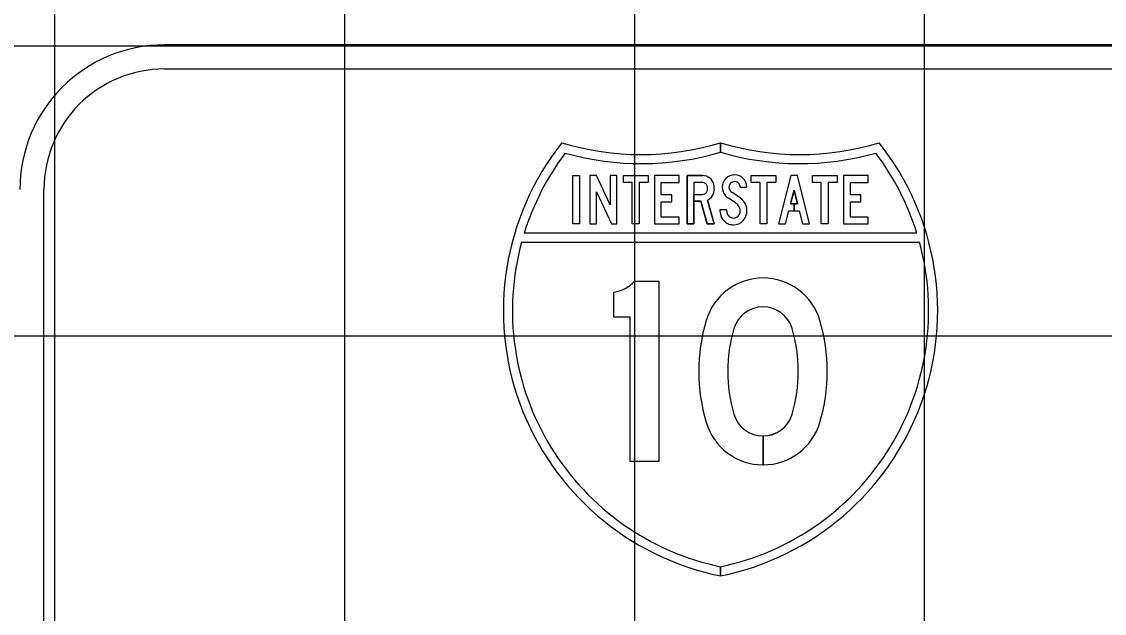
# Model space of a CAD drawing. Extents: x 1797809 to 2198143, y 249608 to 1237864.
# Drawn here: x 2195600.48 to 2195607.95, y 1237306.19 to 1237310.27 of the extents above; entities that cross this region are included whole.
import ezdxf

# ---------------------------------------------------------------- set-up
doc = ezdxf.new("R2010")
doc.units = 0
for name, color, linetype in [('GSBWFILL', 7, 'Continuous'), ('GSCOLORFILL', 7, 'Continuous'), ('GSOUTLINE', 7, 'Continuous'), ('GSSHT', 7, 'Continuous')]:
    doc.layers.add(name, color=color, linetype=linetype)

msp = doc.modelspace()

# ---------------------------------------------------------------- linework, layer by layer
at = {"layer": 'GSBWFILL'}
for p, q in [((2195605.1756, 1237309.0815), (2195605.1756, 1237309.0815)), ((2195605.5922, 1237307.4159), (2195605.5922, 1237307.2167)), ((2195605.5922, 1237307.2167), (2195605.5922, 1237307.4159))]:
    msp.add_line(p, q, dxfattribs=at)
for points in [[(2195604.2792, 1237309.2115), (2195604.326, 1237309.2115), (2195604.326, 1237308.8781), (2195604.2792, 1237308.8781)], [(2195604.5467, 1237308.8781), (2195604.5835, 1237308.8781), (2195604.5835, 1237309.2115), (2195604.5367, 1237309.2115), (2195604.5367, 1237309.01), (2195604.4425, 1237309.2115), (2195604.3963, 1237309.2115), (2195604.3963, 1237308.8781), (2195604.4431, 1237308.8781), (2195604.4431, 1237309.0998)], [(2195604.6901, 1237309.1648), (2195604.6282, 1237309.1648), (2195604.6282, 1237309.2115), (2195604.7987, 1237309.2115), (2195604.7987, 1237309.1648), (2195604.7369, 1237309.1648), (2195604.7369, 1237308.8781), (2195604.6901, 1237308.8781)], [(2195604.8902, 1237308.9248), (2195604.8902, 1237309.0315), (2195604.9635, 1237309.0315), (2195604.9635, 1237309.0781), (2195604.8902, 1237309.0781), (2195604.8902, 1237309.1648), (2195605.0139, 1237309.1648), (2195605.0139, 1237309.2115), (2195604.8434, 1237309.2115), (2195604.8434, 1237308.8781), (2195605.0139, 1237308.8781), (2195605.0139, 1237308.9248)], [(2195605.5715, 1237309.1648), (2195605.5097, 1237309.1648), (2195605.5097, 1237309.2115), (2195605.6802, 1237309.2115), (2195605.6802, 1237309.1648), (2195605.6183, 1237309.1648), (2195605.6183, 1237308.8781), (2195605.5715, 1237308.8781)], [(2195605.8063, 1237309.0165), (2195605.7823, 1237309.0165), (2195605.8063, 1237309.1124), (2195605.8304, 1237309.0165), (2195605.8064, 1237309.0165), (2195605.8064, 1237308.9698), (2195605.8421, 1237308.9698), (2195605.8651, 1237308.8781), (2195605.9133, 1237308.8781), (2195605.8297, 1237309.2115), (2195605.7829, 1237309.2115), (2195605.6994, 1237308.8781), (2195605.7476, 1237308.8781), (2195605.7706, 1237308.9698), (2195605.8063, 1237308.9698)], [(2195605.9943, 1237309.1648), (2195605.9325, 1237309.1648), (2195605.9325, 1237309.2115), (2195606.103, 1237309.2115), (2195606.103, 1237309.1648), (2195606.0411, 1237309.1648), (2195606.0411, 1237308.8781), (2195605.9943, 1237308.8781)], [(2195606.1945, 1237308.9248), (2195606.1945, 1237309.0315), (2195606.2677, 1237309.0315), (2195606.2677, 1237309.0781), (2195606.1945, 1237309.0781), (2195606.1945, 1237309.1648), (2195606.3182, 1237309.1648), (2195606.3182, 1237309.2115), (2195606.1477, 1237309.2115), (2195606.1477, 1237308.8781), (2195606.3182, 1237308.8781), (2195606.3182, 1237308.9248)]]:
    msp.add_lwpolyline(points, close=True, dxfattribs=at)
for points in [[(2195605.1756, 1237309.1648), (2195605.115, 1237309.1648), (2195605.115, 1237308.8781), (2195605.0682, 1237308.8781), (2195605.0682, 1237309.2115), (2195605.1756, 1237309.2115)], [(2195605.4342, 1237309.1312), (2195605.481, 1237309.1312)], [(2195605.2086, 1237309.042), (2195605.2554, 1237308.8781), (2195605.2068, 1237308.8781), (2195605.162, 1237309.0348), (2195605.115, 1237309.0348), (2195605.115, 1237309.0815), (2195605.1756, 1237309.0815)], [(2195605.3405, 1237308.9762), (2195605.2937, 1237308.9762)], [(2195604.7055, 1237308.4838), (2195604.8741, 1237308.4838), (2195604.8741, 1237307.2385), (2195604.6743, 1237307.2385), (2195604.6743, 1237308.2347), (2195604.5619, 1237308.2347), (2195604.5619, 1237308.4079)]]:
    msp.add_lwpolyline(points, dxfattribs=at)
for centre, major_axis, ratio, start_param, end_param in [((2195605.1756, 1237309.1331), (0.0786, 0), 0.997234, 0.242366, 1.570796), ((2195605.3963, 1237309.1314), (0.0861, 0), 0.997231, 1.570795, 3.141593), ((2195605.3963, 1237309.1344), (0.0832, 0), 0.997231, 0.8496, 1.570796), ((2195605.1756, 1237309.1331), (0.0318, 0), 0.997234, 0.242366, 1.570796), ((2195605.1351, 1237309.1231), (0.0735, 0), 0.997234, 6.040819, 6.525551), ((2195605.1351, 1237309.1231), (0.1204, 0), 0.997234, 6.040819, 6.525551), ((2195605.3965, 1237309.1314), (0.0863, 0), 0.997231, 3.141593, 3.892391), ((2195605.3963, 1237309.1314), (0.0393, 0), 0.997231, 1.570794, 3.141592), ((2195605.3965, 1237309.1314), (0.0395, 0), 0.997231, 3.141593, 3.892391), ((2195605.3963, 1237309.1344), (0.0364, 0), 0.997231, 0.8496, 1.570796), ((2195605.3936, 1237309.1312), (0.0406, 0), 0.997231, 0, 0.8496), ((2195605.3936, 1237309.1312), (0.0874, 0), 0.997231, 0, 0.8496), ((2195605.1756, 1237309.1131), (0.0318, 0), 0.997234, 4.712389, 6.040819), ((2195605.1756, 1237309.1131), (0.0786, 0), 0.997234, 5.145616, 6.040819), ((2195605.4107, 1237309.1447), (0.1057, 0), 0.997231, 3.892391, 4.138257), ((2195604.3101, 1237307.4478), (1.9208, 0), 0.997231, 0.966754, 0.996664), ((2195605.4107, 1237309.1447), (0.0589, 0), 0.997231, 3.892391, 4.138257), ((2195604.3101, 1237307.4478), (1.9676, 0), 0.997231, 0.966754, 0.996664), ((2195605.3459, 1237308.9446), (0.144, 0), 0.997231, 0.66121, 0.966754), ((2195605.3459, 1237308.9446), (0.0972, 0), 0.997231, 0.66121, 0.966754), ((2195605.3791, 1237308.9704), (0.055, 0), 0.997231, 6.283185, 6.944395), ((2195605.3791, 1237308.9704), (0.1018, 0), 0.997231, 6.283185, 6.944395), ((2195605.417, 1237308.9762), (0.1233, 0), 0.997231, 3.141605, 3.480717), ((2195605.3959, 1237308.9688), (0.1009, 0), 0.997231, 3.480721, 4.002272), ((2195605.417, 1237308.9762), (0.0765, 0), 0.997231, 3.141612, 3.480715), ((2195605.3959, 1237308.9688), (0.0541, 0), 0.997231, 3.480721, 4.002272), ((2195605.3822, 1237308.9529), (0.0331, 0), 0.997231, 4.002272, 4.382154), ((2195605.388, 1237308.9698), (0.051, 0), 0.997231, 4.382154, 4.712389), ((2195605.388, 1237308.9625), (0.0436, 0), 0.997231, 4.712389, 5.537873), ((2195605.3815, 1237308.9684), (0.0525, 0), 0.997231, 5.537873, 6.123713), ((2195605.3696, 1237308.9704), (0.0645, 0), 0.997231, 6.123713, 6.283185), ((2195605.3815, 1237308.9684), (0.0993, 0), 0.997231, 5.537873, 6.123713), ((2195605.3696, 1237308.9704), (0.1113, 0), 0.997231, 6.123713, 6.283185), ((2195605.3822, 1237308.9529), (0.0799, 0), 0.997231, 4.002272, 4.382154), ((2195605.388, 1237308.9698), (0.0978, 0), 0.997231, 4.382154, 4.712389), ((2195605.388, 1237308.9625), (0.0904, 0), 0.997231, 4.712389, 5.537873), ((2195604.5281, 1237308.6449), (0.24, 0), 0.99723, 4.854019, 5.544602), ((2195605.5922, 1237308.0976), (0.4091, 0), 0.99723, 0.286277, 2.855316), ((2195605.5922, 1237308.0976), (0.2093, 0), 0.99723, 0.286277, 2.855316), ((2195606.3976, 1237307.8611), (1.2487, 0), 0.99723, 2.855316, 3.42787), ((2195604.7867, 1237307.8611), (1.2487, 0), 0.99723, 5.996908, 6.569462), ((2195606.3976, 1237307.8611), (1.0489, 0), 0.99723, 2.855316, 3.42787), ((2195604.7867, 1237307.8611), (1.0489, 0), 0.99723, 5.996908, 6.569462), ((2195605.5922, 1237307.6247), (0.2093, 0), 0.99723, 3.42787, 4.712389), ((2195605.5922, 1237307.6247), (0.2093, 0), 0.99723, 4.712687, 5.996908), ((2195605.5922, 1237307.6247), (0.4091, 0), 0.99723, 3.42787, 4.712389), ((2195605.5922, 1237307.6247), (0.4091, 0), 0.99723, 4.712542, 5.996908)]:
    msp.add_ellipse(centre, major_axis=major_axis, ratio=ratio, start_param=start_param, end_param=end_param, dxfattribs=at)
at = {"layer": 'GSCOLORFILL'}
for p, q in [((2195614.45, 1237310.114), (2195601.463, 1237310.114)), ((2195601.463, 1237309.9475), (2195614.45, 1237309.9475)), ((2195600.6305, 1237303.1126), (2195600.6305, 1237309.115)), ((2195605.1756, 1237309.0815), (2195605.1756, 1237309.0815)), ((2195605.5922, 1237307.4159), (2195605.5922, 1237307.2167)), ((2195605.5922, 1237307.2167), (2195605.5922, 1237307.4159))]:
    msp.add_line(p, q, dxfattribs=at)
for points in [[(2195605.2987, 1237309.4385), (2195605.2987, 1237309.3735)], [(2195605.2987, 1237309.3735), (2195605.2987, 1237309.4385)], [(2195605.1756, 1237309.1648), (2195605.115, 1237309.1648), (2195605.115, 1237308.8781), (2195605.0682, 1237308.8781), (2195605.0682, 1237309.2115), (2195605.1756, 1237309.2115)], [(2195605.4342, 1237309.1312), (2195605.481, 1237309.1312)], [(2195605.2086, 1237309.042), (2195605.2554, 1237308.8781), (2195605.2068, 1237308.8781), (2195605.162, 1237309.0348), (2195605.115, 1237309.0348), (2195605.115, 1237309.0815), (2195605.1756, 1237309.0815)], [(2195605.3405, 1237308.9762), (2195605.2937, 1237308.9762)], [(2195606.6532, 1237308.8158), (2195603.9442, 1237308.8158)], [(2195603.926, 1237308.7536), (2195606.6714, 1237308.7536)], [(2195604.7055, 1237308.4838), (2195604.8741, 1237308.4838), (2195604.8741, 1237307.2385), (2195604.6743, 1237307.2385), (2195604.6743, 1237308.2347), (2195604.5619, 1237308.2347), (2195604.5619, 1237308.4079)], [(2195605.2987, 1237306.4498), (2195605.2987, 1237306.5134)], [(2195605.2987, 1237306.5134), (2195605.2987, 1237306.4498)]]:
    msp.add_lwpolyline(points, dxfattribs=at)
for points in [[(2195604.2792, 1237309.2115), (2195604.326, 1237309.2115), (2195604.326, 1237308.8781), (2195604.2792, 1237308.8781)], [(2195604.5467, 1237308.8781), (2195604.5835, 1237308.8781), (2195604.5835, 1237309.2115), (2195604.5367, 1237309.2115), (2195604.5367, 1237309.01), (2195604.4425, 1237309.2115), (2195604.3963, 1237309.2115), (2195604.3963, 1237308.8781), (2195604.4431, 1237308.8781), (2195604.4431, 1237309.0998)], [(2195604.6901, 1237309.1648), (2195604.6282, 1237309.1648), (2195604.6282, 1237309.2115), (2195604.7987, 1237309.2115), (2195604.7987, 1237309.1648), (2195604.7369, 1237309.1648), (2195604.7369, 1237308.8781), (2195604.6901, 1237308.8781)], [(2195604.8902, 1237308.9248), (2195604.8902, 1237309.0315), (2195604.9635, 1237309.0315), (2195604.9635, 1237309.0781), (2195604.8902, 1237309.0781), (2195604.8902, 1237309.1648), (2195605.0139, 1237309.1648), (2195605.0139, 1237309.2115), (2195604.8434, 1237309.2115), (2195604.8434, 1237308.8781), (2195605.0139, 1237308.8781), (2195605.0139, 1237308.9248)], [(2195605.5715, 1237309.1648), (2195605.5097, 1237309.1648), (2195605.5097, 1237309.2115), (2195605.6802, 1237309.2115), (2195605.6802, 1237309.1648), (2195605.6183, 1237309.1648), (2195605.6183, 1237308.8781), (2195605.5715, 1237308.8781)], [(2195605.8063, 1237309.0165), (2195605.7823, 1237309.0165), (2195605.8063, 1237309.1124), (2195605.8304, 1237309.0165), (2195605.8064, 1237309.0165), (2195605.8064, 1237308.9698), (2195605.8421, 1237308.9698), (2195605.8651, 1237308.8781), (2195605.9133, 1237308.8781), (2195605.8297, 1237309.2115), (2195605.7829, 1237309.2115), (2195605.6994, 1237308.8781), (2195605.7476, 1237308.8781), (2195605.7706, 1237308.9698), (2195605.8063, 1237308.9698)], [(2195605.9943, 1237309.1648), (2195605.9325, 1237309.1648), (2195605.9325, 1237309.2115), (2195606.103, 1237309.2115), (2195606.103, 1237309.1648), (2195606.0411, 1237309.1648), (2195606.0411, 1237308.8781), (2195605.9943, 1237308.8781)], [(2195606.1945, 1237308.9248), (2195606.1945, 1237309.0315), (2195606.2677, 1237309.0315), (2195606.2677, 1237309.0781), (2195606.1945, 1237309.0781), (2195606.1945, 1237309.1648), (2195606.3182, 1237309.1648), (2195606.3182, 1237309.2115), (2195606.1477, 1237309.2115), (2195606.1477, 1237308.8781), (2195606.3182, 1237308.8781), (2195606.3182, 1237308.9248)]]:
    msp.add_lwpolyline(points, close=True, dxfattribs=at)
for radius in [0.999, 0.8325]:
    msp.add_arc((2195601.463, 1237309.115), radius, 90, 180, dxfattribs=at)
for centre, major_axis, ratio, start_param, end_param in [((2195605.6733, 1237308.28), (1.8731, 0), 0.99723, 2.472588, 4.511032), ((2195604.7513, 1237311.2249), (1.8731, 0), 0.99723, 4.415842, 5.008936), ((2195604.9241, 1237308.28), (1.8731, 0), 0.99723, 4.913764, 6.95219), ((2195605.8461, 1237311.2249), (1.8731, 0), 0.99723, 4.41586, 5.008936), ((2195605.6733, 1237308.28), (1.8107, 0), 0.99723, 2.495747, 2.84029), ((2195604.7513, 1237311.2249), (1.9356, 0), 0.99723, 4.438241, 4.999094), ((2195605.8461, 1237311.2249), (1.9356, 0), 0.99723, 4.425702, 4.986537), ((2195604.9241, 1237308.28), (1.8107, 0), 0.99723, 0.301302, 0.645846), ((2195605.1756, 1237309.1331), (0.0786, 0), 0.997234, 0.242366, 1.570796), ((2195605.3963, 1237309.1314), (0.0861, 0), 0.997231, 1.570795, 3.141593), ((2195605.3963, 1237309.1344), (0.0832, 0), 0.997231, 0.8496, 1.570796), ((2195605.1756, 1237309.1331), (0.0318, 0), 0.997234, 0.242366, 1.570796), ((2195605.1351, 1237309.1231), (0.0735, 0), 0.997234, 6.040819, 6.525551), ((2195605.1351, 1237309.1231), (0.1204, 0), 0.997234, 6.040819, 6.525551), ((2195605.3965, 1237309.1314), (0.0863, 0), 0.997231, 3.141593, 3.892391), ((2195605.3963, 1237309.1314), (0.0393, 0), 0.997231, 1.570794, 3.141592), ((2195605.3965, 1237309.1314), (0.0395, 0), 0.997231, 3.141593, 3.892391), ((2195605.3963, 1237309.1344), (0.0364, 0), 0.997231, 0.8496, 1.570796), ((2195605.3936, 1237309.1312), (0.0406, 0), 0.997231, 0, 0.8496), ((2195605.3936, 1237309.1312), (0.0874, 0), 0.997231, 0, 0.8496), ((2195605.1756, 1237309.1131), (0.0318, 0), 0.997234, 4.712389, 6.040819), ((2195605.1756, 1237309.1131), (0.0786, 0), 0.997234, 5.145616, 6.040819), ((2195605.4107, 1237309.1447), (0.1057, 0), 0.997231, 3.892391, 4.138257), ((2195604.3101, 1237307.4478), (1.9208, 0), 0.997231, 0.966754, 0.996664), ((2195605.4107, 1237309.1447), (0.0589, 0), 0.997231, 3.892391, 4.138257), ((2195604.3101, 1237307.4478), (1.9676, 0), 0.997231, 0.966754, 0.996664), ((2195605.3459, 1237308.9446), (0.144, 0), 0.997231, 0.66121, 0.966754), ((2195605.3459, 1237308.9446), (0.0972, 0), 0.997231, 0.66121, 0.966754), ((2195605.3791, 1237308.9704), (0.055, 0), 0.997231, 6.283185, 6.944395), ((2195605.3791, 1237308.9704), (0.1018, 0), 0.997231, 6.283185, 6.944395), ((2195605.417, 1237308.9762), (0.1233, 0), 0.997231, 3.141605, 3.480717), ((2195605.3959, 1237308.9688), (0.1009, 0), 0.997231, 3.480721, 4.002272), ((2195605.417, 1237308.9762), (0.0765, 0), 0.997231, 3.141612, 3.480715), ((2195605.3959, 1237308.9688), (0.0541, 0), 0.997231, 3.480721, 4.002272), ((2195605.3822, 1237308.9529), (0.0331, 0), 0.997231, 4.002272, 4.382154), ((2195605.388, 1237308.9698), (0.051, 0), 0.997231, 4.382154, 4.712389), ((2195605.388, 1237308.9625), (0.0436, 0), 0.997231, 4.712389, 5.537873), ((2195605.3815, 1237308.9684), (0.0525, 0), 0.997231, 5.537873, 6.123713), ((2195605.3696, 1237308.9704), (0.0645, 0), 0.997231, 6.123713, 6.283185), ((2195605.3815, 1237308.9684), (0.0993, 0), 0.997231, 5.537873, 6.123713), ((2195605.3696, 1237308.9704), (0.1113, 0), 0.997231, 6.123713, 6.283185), ((2195605.3822, 1237308.9529), (0.0799, 0), 0.997231, 4.002272, 4.382154), ((2195605.388, 1237308.9698), (0.0978, 0), 0.997231, 4.382154, 4.712389), ((2195605.388, 1237308.9625), (0.0904, 0), 0.997231, 4.712389, 5.537873), ((2195605.6733, 1237308.28), (1.8107, 0), 0.99723, 2.876207, 4.503988), ((2195604.9241, 1237308.28), (1.8107, 0), 0.99723, 4.920809, 6.548571), ((2195604.5281, 1237308.6449), (0.24, 0), 0.99723, 4.854019, 5.544602), ((2195605.5922, 1237308.0976), (0.4091, 0), 0.99723, 0.286277, 2.855316), ((2195605.5922, 1237308.0976), (0.2093, 0), 0.99723, 0.286277, 2.855316), ((2195606.3976, 1237307.8611), (1.2487, 0), 0.99723, 2.855316, 3.42787), ((2195604.7867, 1237307.8611), (1.2487, 0), 0.99723, 5.996908, 6.569462), ((2195606.3976, 1237307.8611), (1.0489, 0), 0.99723, 2.855316, 3.42787), ((2195604.7867, 1237307.8611), (1.0489, 0), 0.99723, 5.996908, 6.569462), ((2195605.5922, 1237307.6247), (0.2093, 0), 0.99723, 3.42787, 4.712389), ((2195605.5922, 1237307.6247), (0.2093, 0), 0.99723, 4.712687, 5.996908), ((2195605.5922, 1237307.6247), (0.4091, 0), 0.99723, 3.42787, 4.712389), ((2195605.5922, 1237307.6247), (0.4091, 0), 0.99723, 4.712542, 5.996908)]:
    msp.add_ellipse(centre, major_axis=major_axis, ratio=ratio, start_param=start_param, end_param=end_param, dxfattribs=at)
at = {"layer": 'GSOUTLINE'}
for p, q in [((2195605.1756, 1237309.2115), (2195605.0682, 1237309.2115)), ((2195605.1756, 1237309.1648), (2195605.1756, 1237309.1648))]:
    msp.add_line(p, q, dxfattribs=at)
for points in [[(2195604.2792, 1237309.2115), (2195604.326, 1237309.2115), (2195604.326, 1237308.8781), (2195604.2792, 1237308.8781)], [(2195604.5467, 1237308.8781), (2195604.5835, 1237308.8781), (2195604.5835, 1237309.2115), (2195604.5367, 1237309.2115), (2195604.5367, 1237309.01), (2195604.4425, 1237309.2115), (2195604.3963, 1237309.2115), (2195604.3963, 1237308.8781), (2195604.4431, 1237308.8781), (2195604.4431, 1237309.0998)], [(2195604.6901, 1237309.1648), (2195604.6282, 1237309.1648), (2195604.6282, 1237309.2115), (2195604.7987, 1237309.2115), (2195604.7987, 1237309.1648), (2195604.7369, 1237309.1648), (2195604.7369, 1237308.8781), (2195604.6901, 1237308.8781)], [(2195604.8902, 1237308.9248), (2195604.8902, 1237309.0315), (2195604.9635, 1237309.0315), (2195604.9635, 1237309.0781), (2195604.8902, 1237309.0781), (2195604.8902, 1237309.1648), (2195605.0139, 1237309.1648), (2195605.0139, 1237309.2115), (2195604.8434, 1237309.2115), (2195604.8434, 1237308.8781), (2195605.0139, 1237308.8781), (2195605.0139, 1237308.9248)], [(2195605.5715, 1237309.1648), (2195605.5097, 1237309.1648), (2195605.5097, 1237309.2115), (2195605.6802, 1237309.2115), (2195605.6802, 1237309.1648), (2195605.6183, 1237309.1648), (2195605.6183, 1237308.8781), (2195605.5715, 1237308.8781)], [(2195605.7706, 1237308.9698), (2195605.8421, 1237308.9698), (2195605.8651, 1237308.8781), (2195605.9133, 1237308.8781), (2195605.8297, 1237309.2115), (2195605.7829, 1237309.2115), (2195605.6994, 1237308.8781), (2195605.7476, 1237308.8781)], [(2195605.9943, 1237309.1648), (2195605.9325, 1237309.1648), (2195605.9325, 1237309.2115), (2195606.103, 1237309.2115), (2195606.103, 1237309.1648), (2195606.0411, 1237309.1648), (2195606.0411, 1237308.8781), (2195605.9943, 1237308.8781)], [(2195606.1945, 1237308.9248), (2195606.1945, 1237309.0315), (2195606.2677, 1237309.0315), (2195606.2677, 1237309.0781), (2195606.1945, 1237309.0781), (2195606.1945, 1237309.1648), (2195606.3182, 1237309.1648), (2195606.3182, 1237309.2115), (2195606.1477, 1237309.2115), (2195606.1477, 1237308.8781), (2195606.3182, 1237308.8781), (2195606.3182, 1237308.9248)], [(2195605.8304, 1237309.0165), (2195605.8063, 1237309.1124), (2195605.7823, 1237309.0165)]]:
    msp.add_lwpolyline(points, close=True, dxfattribs=at)
for points in [[(2195605.0682, 1237309.2115), (2195605.0682, 1237308.8781), (2195605.115, 1237308.8781), (2195605.115, 1237309.0348), (2195605.162, 1237309.0348), (2195605.2068, 1237308.8781), (2195605.2554, 1237308.8781), (2195605.2086, 1237309.042)], [(2195605.1756, 1237309.1648), (2195605.115, 1237309.1648), (2195605.115, 1237309.0815), (2195605.1756, 1237309.0815)], [(2195605.4342, 1237309.1312), (2195605.481, 1237309.1312)], [(2195605.3405, 1237308.9762), (2195605.2937, 1237308.9762)], [(2195604.7055, 1237308.4838), (2195604.8741, 1237308.4838), (2195604.8741, 1237307.2385), (2195604.6743, 1237307.2385), (2195604.6743, 1237308.2347), (2195604.5619, 1237308.2347), (2195604.5619, 1237308.4079)]]:
    msp.add_lwpolyline(points, dxfattribs=at)
for centre, major_axis, ratio, start_param, end_param in [((2195605.1756, 1237309.1331), (0.0786, 0), 0.997234, 0.242366, 1.570796), ((2195605.3963, 1237309.1314), (0.0861, 0), 0.997231, 1.570795, 3.141593), ((2195605.3963, 1237309.1344), (0.0832, 0), 0.997231, 0.8496, 1.570796), ((2195605.1756, 1237309.1331), (0.0318, 0), 0.997234, 0.242366, 1.570796), ((2195605.1351, 1237309.1231), (0.0735, 0), 0.997234, 6.040819, 6.525551), ((2195605.1351, 1237309.1231), (0.1204, 0), 0.997234, 6.040819, 6.525551), ((2195605.3965, 1237309.1314), (0.0863, 0), 0.997231, 3.141593, 3.892391), ((2195605.3963, 1237309.1314), (0.0393, 0), 0.997231, 1.570794, 3.141592), ((2195605.3965, 1237309.1314), (0.0395, 0), 0.997231, 3.141593, 3.892391), ((2195605.3963, 1237309.1344), (0.0364, 0), 0.997231, 0.8496, 1.570796), ((2195605.3936, 1237309.1312), (0.0406, 0), 0.997231, 0, 0.8496), ((2195605.3936, 1237309.1312), (0.0874, 0), 0.997231, 0, 0.8496), ((2195605.1756, 1237309.1131), (0.0318, 0), 0.997234, 4.712389, 6.040819), ((2195605.1756, 1237309.1131), (0.0786, 0), 0.997234, 5.145616, 6.040819), ((2195605.4107, 1237309.1447), (0.1057, 0), 0.997231, 3.892391, 4.138257), ((2195604.3101, 1237307.4478), (1.9208, 0), 0.997231, 0.966754, 0.996664), ((2195605.4107, 1237309.1447), (0.0589, 0), 0.997231, 3.892391, 4.138257), ((2195604.3101, 1237307.4478), (1.9676, 0), 0.997231, 0.966754, 0.996664), ((2195605.3459, 1237308.9446), (0.144, 0), 0.997231, 0.66121, 0.966754), ((2195605.3459, 1237308.9446), (0.0972, 0), 0.997231, 0.66121, 0.966754), ((2195605.3791, 1237308.9704), (0.055, 0), 0.997231, 6.283185, 6.944395), ((2195605.3791, 1237308.9704), (0.1018, 0), 0.997231, 6.283185, 6.944395), ((2195605.417, 1237308.9762), (0.1233, 0), 0.997231, 3.141605, 3.480717), ((2195605.3959, 1237308.9688), (0.1009, 0), 0.997231, 3.480721, 4.002272), ((2195605.417, 1237308.9762), (0.0765, 0), 0.997231, 3.141612, 3.480715), ((2195605.3959, 1237308.9688), (0.0541, 0), 0.997231, 3.480721, 4.002272), ((2195605.3822, 1237308.9529), (0.0331, 0), 0.997231, 4.002272, 4.382154), ((2195605.388, 1237308.9698), (0.051, 0), 0.997231, 4.382154, 4.712389), ((2195605.388, 1237308.9625), (0.0436, 0), 0.997231, 4.712389, 5.537873), ((2195605.3815, 1237308.9684), (0.0525, 0), 0.997231, 5.537873, 6.123713), ((2195605.3696, 1237308.9704), (0.0645, 0), 0.997231, 6.123713, 6.283185), ((2195605.3815, 1237308.9684), (0.0993, 0), 0.997231, 5.537873, 6.123713), ((2195605.3696, 1237308.9704), (0.1113, 0), 0.997231, 6.123713, 6.283185), ((2195605.3822, 1237308.9529), (0.0799, 0), 0.997231, 4.002272, 4.382154), ((2195605.388, 1237308.9698), (0.0978, 0), 0.997231, 4.382154, 4.712389), ((2195605.388, 1237308.9625), (0.0904, 0), 0.997231, 4.712389, 5.537873), ((2195604.5281, 1237308.6449), (0.24, 0), 0.99723, 4.854019, 5.544602), ((2195605.5922, 1237308.0976), (0.4091, 0), 0.99723, 0.286277, 2.855316), ((2195605.5922, 1237308.0976), (0.2093, 0), 0.99723, 0.286277, 2.855316), ((2195606.3976, 1237307.8611), (1.2487, 0), 0.99723, 2.855316, 3.42787), ((2195604.7867, 1237307.8611), (1.2487, 0), 0.99723, 5.996908, 6.569462), ((2195606.3976, 1237307.8611), (1.0489, 0), 0.99723, 2.855316, 3.42787), ((2195604.7867, 1237307.8611), (1.0489, 0), 0.99723, 5.996908, 6.569462), ((2195605.5922, 1237307.6247), (0.2093, 0), 0.99723, 3.42787, 5.996908), ((2195605.5922, 1237307.6247), (0.4091, 0), 0.99723, 3.42787, 5.996908)]:
    msp.add_ellipse(centre, major_axis=major_axis, ratio=ratio, start_param=start_param, end_param=end_param, dxfattribs=at)
at = {"layer": 'GSSHT'}
for p, q in [((2195600.7065, 1237258.1062), (2195600.7065, 1237318.1062)), ((2195602.7065, 1237258.1062), (2195602.7065, 1237318.1062)), ((2195604.7065, 1237258.1062), (2195604.7065, 1237318.1062)), ((2195606.7065, 1237258.1062), (2195606.7065, 1237318.1062)), ((2195584.7065, 1237310.1062), (2195714.7065, 1237310.1062)), ((2195584.7065, 1237308.1062), (2195714.7065, 1237308.1062))]:
    msp.add_line(p, q, dxfattribs=at)

doc.saveas('drawing.dxf')
